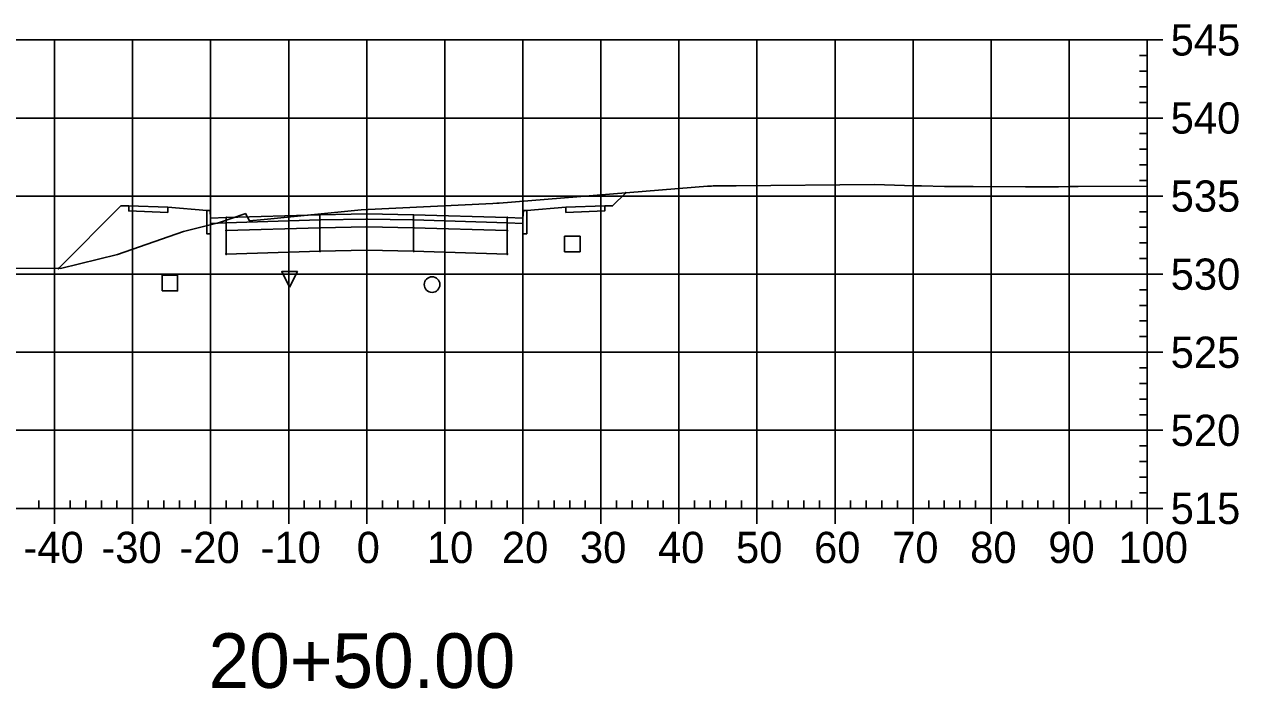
# Model space of a CAD drawing. Extents: x 704834 to 709892, y 372981 to 377533.
# Drawn here: x 707536 to 707691.6, y 376367.7 to 376452.8 of the extents above; entities that cross this region are included whole.
import ezdxf

# ---------------------------------------------------------------- set-up
doc = ezdxf.new("R2010")
doc.units = 0
for name, color, linetype in [('1', 7, 'Continuous'), ('10', 7, 'Continuous'), ('13', 7, 'Continuous'), ('14', 7, 'Continuous'), ('4', 7, 'Continuous'), ('57', 7, 'Continuous'), ('Default_Xsect', 7, 'Continuous'), ('Existing', 7, 'Continuous')]:
    doc.layers.add(name, color=color, linetype=linetype)

msp = doc.modelspace()

# ---------------------------------------------------------------- linework, layer by layer
for points in [[(707611.41, 376429.55), (707613.1, 376431.23)], [(707548.41, 376429.55), (707540.41, 376421.55)], [(707549.41, 376429.59), (707548.41, 376429.55)], [(707559.41, 376428.99), (707554.41, 376429.39)], [(707600.41, 376428.99), (707605.41, 376429.39)], [(707610.41, 376429.59), (707611.41, 376429.55)]]:
    msp.add_lwpolyline(points)
for points in [[(707554.41, 376429.39), (707549.41, 376429.59), (707549.41, 376428.92), (707554.41, 376428.72)], [(707559.91, 376427.99), (707559.83, 376428.99), (707559.41, 376428.99), (707559.41, 376425.99), (707559.91, 376425.99)], [(707599.91, 376425.99), (707600.41, 376425.99), (707600.41, 376428.99), (707600, 376428.99), (707599.91, 376427.99)], [(707605.41, 376428.72), (707610.41, 376428.92), (707610.41, 376429.59), (707605.41, 376429.39)], [(707561.91, 376428.07), (707559.91, 376427.99), (707559.91, 376427.32), (707561.91, 376427.4)], [(707573.91, 376428.43), (707561.91, 376428.07), (707561.91, 376427.4), (707573.91, 376427.76)], [(707573.91, 376427.76), (707561.91, 376427.4), (707561.91, 376426.4), (707573.91, 376426.76)], [(707573.86, 376427.71), (707573.96, 376427.71), (707573.96, 376427.81), (707573.86, 376427.81)], [(707579.91, 376428.55), (707573.91, 376428.43), (707573.91, 376427.76), (707579.91, 376427.88)], [(707579.91, 376427.88), (707573.91, 376427.76), (707573.91, 376426.76), (707579.91, 376426.88)], [(707579.86, 376427.83), (707579.96, 376427.83), (707579.96, 376427.93), (707579.86, 376427.93)], [(707579.91, 376427.88), (707585.91, 376427.76), (707585.91, 376428.43), (707579.91, 376428.55)], [(707579.91, 376426.88), (707585.91, 376426.76), (707585.91, 376427.76), (707579.91, 376427.88)], [(707585.86, 376427.71), (707585.96, 376427.71), (707585.96, 376427.81), (707585.86, 376427.81)], [(707585.91, 376427.76), (707597.91, 376427.4), (707597.91, 376428.07), (707585.91, 376428.43)], [(707585.91, 376426.76), (707597.91, 376426.4), (707597.91, 376427.4), (707585.91, 376427.76)], [(707597.91, 376427.4), (707599.91, 376427.32), (707599.91, 376427.99), (707597.91, 376428.07)], [(707561.86, 376426.35), (707561.96, 376426.35), (707561.96, 376426.45), (707561.86, 376426.45)], [(707573.91, 376426.76), (707561.91, 376426.4), (707561.91, 376423.4), (707573.91, 376423.76)], [(707573.86, 376426.71), (707573.96, 376426.71), (707573.96, 376426.81), (707573.86, 376426.81)], [(707579.91, 376426.88), (707573.91, 376426.76), (707573.91, 376423.76), (707579.91, 376423.88)], [(707579.86, 376426.83), (707579.96, 376426.83), (707579.96, 376426.93), (707579.86, 376426.93)], [(707579.91, 376423.88), (707585.91, 376423.76), (707585.91, 376426.76), (707579.91, 376426.88)], [(707585.86, 376426.71), (707585.96, 376426.71), (707585.96, 376426.81), (707585.86, 376426.81)], [(707585.91, 376423.76), (707597.91, 376423.4), (707597.91, 376426.4), (707585.91, 376426.76)], [(707597.86, 376426.35), (707597.96, 376426.35), (707597.96, 376426.45), (707597.86, 376426.45)], [(707561.86, 376423.35), (707561.96, 376423.35), (707561.96, 376423.45), (707561.86, 376423.45)], [(707573.86, 376423.71), (707573.96, 376423.71), (707573.96, 376423.81), (707573.86, 376423.81)], [(707579.86, 376423.83), (707579.96, 376423.83), (707579.96, 376423.93), (707579.86, 376423.93)], [(707585.86, 376423.71), (707585.96, 376423.71), (707585.96, 376423.81), (707585.86, 376423.81)], [(707597.86, 376423.35), (707597.96, 376423.35), (707597.96, 376423.45), (707597.86, 376423.45)]]:
    msp.add_lwpolyline(points, close=True)
at = {"layer": '1'}
msp.add_lwpolyline([(707570.03, 376419.16), (707569.03, 376421.16), (707571.03, 376421.16)], close=True, dxfattribs=at)
at = {"layer": '10'}
msp.add_lwpolyline([(707553.68, 376418.68), (707555.68, 376418.68), (707555.68, 376420.68), (707553.68, 376420.68)], close=True, dxfattribs=at)
at = {"layer": '13'}
msp.add_circle((707588.28, 376419.49), 1, dxfattribs=at)
at = {"layer": '14'}
for points in [[(707613.1, 376431.23), (707613.1, 376431.28), (707613.1, 376431.23), (707613.05, 376431.23), (707613.1, 376431.23), (707613.1, 376431.18), (707613.1, 376431.23), (707613.15, 376431.23)], [(707561.91, 376428.07), (707561.91, 376428.12), (707561.91, 376428.07), (707561.86, 376428.07), (707561.91, 376428.07), (707561.91, 376428.02), (707561.91, 376428.07), (707561.96, 376428.07)], [(707579.91, 376428.55), (707579.91, 376428.6), (707579.91, 376428.55), (707579.86, 376428.55), (707579.91, 376428.55), (707579.91, 376428.5), (707579.91, 376428.55), (707579.96, 376428.55)], [(707597.91, 376428.07), (707597.91, 376428.12), (707597.91, 376428.07), (707597.86, 376428.07), (707597.91, 376428.07), (707597.91, 376428.02), (707597.91, 376428.07), (707597.96, 376428.07)], [(707540.41, 376421.55), (707540.41, 376421.6), (707540.41, 376421.55), (707540.36, 376421.55), (707540.41, 376421.55), (707540.41, 376421.5), (707540.41, 376421.55), (707540.46, 376421.55)]]:
    msp.add_lwpolyline(points, dxfattribs=at)
at = {"layer": '4'}
msp.add_lwpolyline([(707605.25, 376423.68), (707607.25, 376423.68), (707607.25, 376425.68), (707605.25, 376425.68)], close=True, dxfattribs=at)
at = {"layer": '57'}
for p, q in [((707479.91, 376450.82), (707679.91, 376450.82)), ((707539.91, 376390.82), (707539.91, 376450.82)), ((707549.91, 376390.82), (707549.91, 376450.82)), ((707559.91, 376390.82), (707559.91, 376450.82)), ((707569.91, 376390.82), (707569.91, 376450.82)), ((707579.91, 376390.82), (707579.91, 376450.82)), ((707589.91, 376390.82), (707589.91, 376450.82)), ((707599.91, 376390.82), (707599.91, 376450.82)), ((707609.91, 376390.82), (707609.91, 376450.82)), ((707619.91, 376390.82), (707619.91, 376450.82)), ((707629.91, 376390.82), (707629.91, 376450.82)), ((707639.91, 376390.82), (707639.91, 376450.82)), ((707649.91, 376390.82), (707649.91, 376450.82)), ((707659.91, 376390.82), (707659.91, 376450.82)), ((707669.91, 376390.82), (707669.91, 376450.82)), ((707679.91, 376390.82), (707679.91, 376450.82)), ((707679.91, 376390.82), (707679.91, 376450.82)), ((707681.91, 376450.82), (707679.91, 376450.82)), ((707679.91, 376448.82), (707678.91, 376448.82)), ((707679.91, 376446.82), (707678.91, 376446.82)), ((707679.91, 376444.82), (707678.91, 376444.82)), ((707679.91, 376442.82), (707678.91, 376442.82)), ((707479.91, 376440.82), (707679.91, 376440.82)), ((707681.91, 376440.82), (707679.91, 376440.82)), ((707679.91, 376438.82), (707678.91, 376438.82)), ((707679.91, 376436.82), (707678.91, 376436.82)), ((707679.91, 376434.82), (707678.91, 376434.82)), ((707679.91, 376432.82), (707678.91, 376432.82)), ((707479.91, 376430.82), (707679.91, 376430.82)), ((707681.91, 376430.82), (707679.91, 376430.82)), ((707679.91, 376428.82), (707678.91, 376428.82)), ((707679.91, 376426.82), (707678.91, 376426.82)), ((707679.91, 376424.82), (707678.91, 376424.82)), ((707679.91, 376422.82), (707678.91, 376422.82)), ((707479.91, 376420.82), (707679.91, 376420.82)), ((707681.91, 376420.82), (707679.91, 376420.82)), ((707679.91, 376418.82), (707678.91, 376418.82)), ((707679.91, 376416.82), (707678.91, 376416.82)), ((707679.91, 376414.82), (707678.91, 376414.82)), ((707679.91, 376412.82), (707678.91, 376412.82)), ((707479.91, 376410.82), (707679.91, 376410.82)), ((707681.91, 376410.82), (707679.91, 376410.82)), ((707679.91, 376408.82), (707678.91, 376408.82)), ((707679.91, 376406.82), (707678.91, 376406.82)), ((707679.91, 376404.82), (707678.91, 376404.82)), ((707679.91, 376402.82), (707678.91, 376402.82)), ((707479.91, 376400.82), (707679.91, 376400.82)), ((707681.91, 376400.82), (707679.91, 376400.82)), ((707679.91, 376398.82), (707678.91, 376398.82)), ((707679.91, 376396.82), (707678.91, 376396.82)), ((707679.91, 376394.82), (707678.91, 376394.82)), ((707537.91, 376390.82), (707537.91, 376391.82)), ((707541.91, 376390.82), (707541.91, 376391.82)), ((707543.91, 376390.82), (707543.91, 376391.82)), ((707545.91, 376390.82), (707545.91, 376391.82)), ((707547.91, 376390.82), (707547.91, 376391.82)), ((707551.91, 376390.82), (707551.91, 376391.82)), ((707553.91, 376390.82), (707553.91, 376391.82)), ((707555.91, 376390.82), (707555.91, 376391.82)), ((707557.91, 376390.82), (707557.91, 376391.82)), ((707561.91, 376390.82), (707561.91, 376391.82)), ((707563.91, 376390.82), (707563.91, 376391.82)), ((707565.91, 376390.82), (707565.91, 376391.82)), ((707567.91, 376390.82), (707567.91, 376391.82)), ((707571.91, 376390.82), (707571.91, 376391.82)), ((707573.91, 376390.82), (707573.91, 376391.82)), ((707575.91, 376390.82), (707575.91, 376391.82)), ((707577.91, 376390.82), (707577.91, 376391.82)), ((707581.91, 376390.82), (707581.91, 376391.82)), ((707583.91, 376390.82), (707583.91, 376391.82)), ((707585.91, 376390.82), (707585.91, 376391.82)), ((707587.91, 376390.82), (707587.91, 376391.82)), ((707591.91, 376390.82), (707591.91, 376391.82)), ((707593.91, 376390.82), (707593.91, 376391.82)), ((707595.91, 376390.82), (707595.91, 376391.82)), ((707597.91, 376390.82), (707597.91, 376391.82)), ((707601.91, 376390.82), (707601.91, 376391.82)), ((707603.91, 376390.82), (707603.91, 376391.82)), ((707605.91, 376390.82), (707605.91, 376391.82)), ((707607.91, 376390.82), (707607.91, 376391.82)), ((707611.91, 376390.82), (707611.91, 376391.82)), ((707613.91, 376390.82), (707613.91, 376391.82)), ((707615.91, 376390.82), (707615.91, 376391.82)), ((707617.91, 376390.82), (707617.91, 376391.82)), ((707621.91, 376390.82), (707621.91, 376391.82)), ((707623.91, 376390.82), (707623.91, 376391.82)), ((707625.91, 376390.82), (707625.91, 376391.82)), ((707627.91, 376390.82), (707627.91, 376391.82)), ((707631.91, 376390.82), (707631.91, 376391.82)), ((707633.91, 376390.82), (707633.91, 376391.82)), ((707635.91, 376390.82), (707635.91, 376391.82)), ((707637.91, 376390.82), (707637.91, 376391.82)), ((707641.91, 376390.82), (707641.91, 376391.82)), ((707643.91, 376390.82), (707643.91, 376391.82)), ((707645.91, 376390.82), (707645.91, 376391.82)), ((707647.91, 376390.82), (707647.91, 376391.82)), ((707651.91, 376390.82), (707651.91, 376391.82)), ((707653.91, 376390.82), (707653.91, 376391.82)), ((707655.91, 376390.82), (707655.91, 376391.82)), ((707657.91, 376390.82), (707657.91, 376391.82)), ((707661.91, 376390.82), (707661.91, 376391.82)), ((707663.91, 376390.82), (707663.91, 376391.82)), ((707665.91, 376390.82), (707665.91, 376391.82)), ((707667.91, 376390.82), (707667.91, 376391.82)), ((707671.91, 376390.82), (707671.91, 376391.82)), ((707673.91, 376390.82), (707673.91, 376391.82)), ((707675.91, 376390.82), (707675.91, 376391.82)), ((707677.91, 376390.82), (707677.91, 376391.82)), ((707679.91, 376392.82), (707678.91, 376392.82)), ((707479.91, 376390.82), (707679.91, 376390.82)), ((707479.91, 376390.82), (707679.91, 376390.82)), ((707539.91, 376388.82), (707539.91, 376390.82)), ((707549.91, 376388.82), (707549.91, 376390.82)), ((707559.91, 376388.82), (707559.91, 376390.82)), ((707569.91, 376388.82), (707569.91, 376390.82)), ((707579.91, 376388.82), (707579.91, 376390.82)), ((707589.91, 376388.82), (707589.91, 376390.82)), ((707599.91, 376388.82), (707599.91, 376390.82)), ((707609.91, 376388.82), (707609.91, 376390.82)), ((707619.91, 376388.82), (707619.91, 376390.82)), ((707629.91, 376388.82), (707629.91, 376390.82)), ((707639.91, 376388.82), (707639.91, 376390.82)), ((707649.91, 376388.82), (707649.91, 376390.82)), ((707659.91, 376388.82), (707659.91, 376390.82)), ((707669.91, 376388.82), (707669.91, 376390.82)), ((707679.91, 376388.82), (707679.91, 376390.82)), ((707681.91, 376390.82), (707679.91, 376390.82))]:
    msp.add_line(p, q, dxfattribs=at)
at = {"layer": 'Default_Xsect'}
msp.add_lwpolyline([(707540.41, 376421.55), (707548.41, 376429.55), (707549.41, 376429.59), (707554.41, 376429.39), (707559.41, 376428.99), (707559.83, 376428.99), (707559.91, 376427.99), (707561.91, 376428.07), (707573.91, 376428.43), (707579.91, 376428.55), (707585.91, 376428.43), (707597.91, 376428.07), (707599.91, 376427.99), (707600, 376428.99), (707600.41, 376428.99), (707605.41, 376429.39), (707610.41, 376429.59), (707611.41, 376429.55), (707613.1, 376431.23)], dxfattribs=at)
at = {"layer": 'Existing'}
msp.add_lwpolyline([(707522.85, 376421.61), (707540.66, 376421.55), (707547.98, 376423.34), (707556.42, 376426.28), (707561.03, 376427.43), (707564.28, 376428.56), (707564.37, 376428.58), (707564.83, 376427.72), (707564.86, 376427.67), (707566.76, 376427.84), (707579.2, 376429.05), (707596.06, 376429.88), (707596.59, 376429.91), (707596.67, 376429.91), (707596.69, 376429.92), (707596.72, 376429.92), (707596.74, 376429.92), (707596.79, 376429.92), (707596.84, 376429.93), (707596.89, 376429.93), (707623.58, 376432.07), (707623.68, 376432.08), (707624.1, 376432.11), (707624.29, 376432.12), (707624.61, 376432.13), (707627.26, 376432.12), (707644.95, 376432.29), (707650.08, 376432.14), (707650.81, 376432.12), (707650.97, 376432.12), (707653.92, 376432.06), (707654.55, 376432.06), (707657.62, 376432.04), (707664.32, 376432), (707668.53, 376432.02), (707669.82, 376432.03), (707670.44, 376432.04), (707671.04, 376432.05), (707679.91, 376432.11)], dxfattribs=at)

# ---------------------------------------------------------------- texts
at = {"layer": '1'}
msp.add_text('20+50.00', height=7, dxfattribs=at).set_placement((707559.64, 376367.82))
at = {"layer": '14'}
for p in [(707549.38, 376429.54), (707549.38, 376428.87), (707554.38, 376428.67), (707605.38, 376428.67), (707610.38, 376429.54), (707610.38, 376428.87)]:
    msp.add_text('+', height=0.1, dxfattribs=at).set_placement(p)
at = {"layer": '57'}
for s, p in [('545', (707682.91, 376448.82)), ('540', (707682.91, 376438.82)), ('535', (707682.91, 376428.82)), ('530', (707682.91, 376418.82)), ('525', (707682.91, 376408.82)), ('520', (707682.91, 376398.82)), ('515', (707682.91, 376388.82)), ('-40', (707535.91, 376383.82)), ('-30', (707545.91, 376383.82)), ('-20', (707555.91, 376383.82)), ('-10', (707566.3, 376383.82)), ('0', (707578.62, 376383.82)), ('10', (707587.61, 376383.82)), ('20', (707597.22, 376383.82)), ('30', (707607.22, 376383.82)), ('40', (707617.22, 376383.82)), ('50', (707627.22, 376383.82)), ('60', (707637.22, 376383.82)), ('70', (707647.22, 376383.82)), ('80', (707657.22, 376383.82)), ('90', (707667.22, 376383.82)), ('100', (707676.21, 376383.82))]:
    msp.add_text(s, height=4, dxfattribs=at).set_placement(p)

doc.saveas('drawing.dxf')
